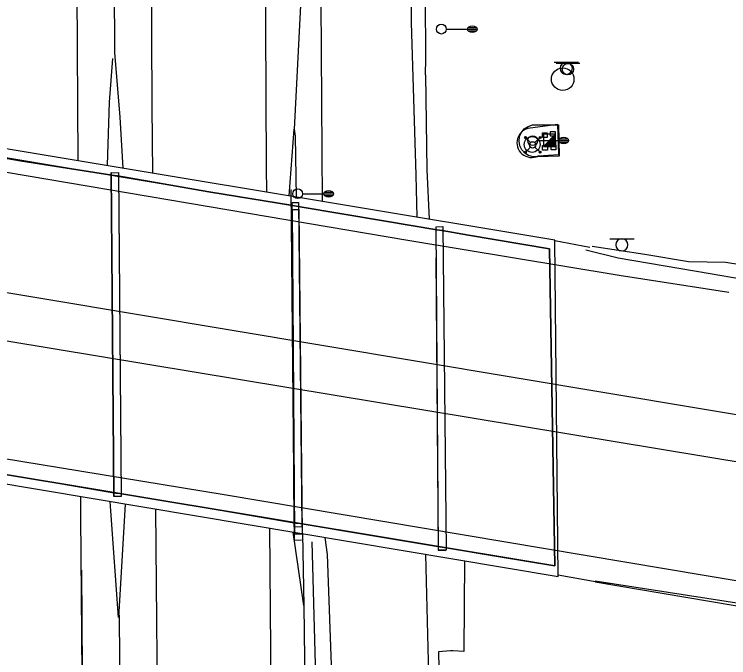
# Model space of a CAD drawing. Extents: x 2145380 to 2157287, y 139568 to 149130.
# Drawn here: x 2150793.3 to 2151012.5, y 142897.3 to 143094.8 of the extents above; entities that cross this region are included whole.
import ezdxf

# ---------------------------------------------------------------- set-up
doc = ezdxf.new("R2010")
doc.units = 0
for name, color, linetype in [('Default', 7, 'Continuous'), ('TOPO_Asphalt', 7, 'Continuous'), ('TOPO_BRIDGE_Floor Deck', 7, 'Continuous'), ('TOPO_BRIDGE_Low Beam', 7, 'Continuous'), ('TOPO_BRIDGE_Pier', 7, 'Continuous'), ('TOPO_BRIDGE_Pier Cap', 7, 'Continuous'), ('TOPO_Concrete', 7, 'Continuous'), ('TOPO_Guardrail', 7, 'Continuous'), ('TOPO_Light Pole', 7, 'Continuous'), ('TOPO_Misc', 7, 'Continuous'), ('TOPO_Misc Line', 7, 'Continuous'), ('TOPO_Power Pedestal', 7, 'Continuous'), ('TOPO_Sign', 7, 'Continuous'), ('TOPO_Wall Freestanding', 7, 'Continuous')]:
    doc.layers.add(name, color=color, linetype=linetype)

# ---------------------------------------------------------------- blocks, each defined once
blk = doc.blocks.new('LP')
at = {"layer": 'TOPO_Light Pole'}
blk.add_line((3.81, 0), (20.32, 0), dxfattribs=at)
for points in [[(20.32, 0), (27.94, 0)], [(20.32, 0), (23.5, 0)], [(20.83, 1.27), (27.43, 1.27)], [(20.83, 1.27), (23.5, 1.27)], [(23.71, 1.27), (27.43, 1.27)], [(23.71, 0), (27.94, 0)], [(20.83, -1.27), (27.43, -1.27)], [(20.83, -1.27), (23.5, -1.27)], [(23.71, -1.27), (27.43, -1.27)]]:
    blk.add_lwpolyline(points, dxfattribs=at)
blk.add_circle((0, 0), 3.81, dxfattribs=at)
blk.add_ellipse((24.13, 0), major_axis=(3.81, 0), ratio=0.666667, dxfattribs=at)
blk = doc.blocks.new('EXSIGN')
at = {"layer": 'Default'}
blk.add_line((9.3, 4.42), (-9.3, 4.42), dxfattribs=at)
blk.add_circle((0, 0), 4.42, dxfattribs=at)
blk = doc.blocks.new('POWRIS')
at = {"layer": 'Default'}
blk.add_lwpolyline([(-1.86, -1.93), (-1.86, 1.72), (1.8, 1.72), (1.8, -1.93), (-1.86, -1.93)], dxfattribs=at)
blk = doc.blocks.new('HIGHMAST')
at = {"layer": 'Default'}
for p, q in [((-6.44, 5.71), (-6.22, 6.22)), ((-6.22, 5.2), (-6.44, 5.71)), ((-6.31, 5.85), (-5.9, 6.28)), ((-6.16, 5.28), (-6.31, 5.85)), ((-6.25, 5.72), (-5.19, 5.62)), ((-5.58, 5.13), (-6.25, 5.72)), ((-6.22, 6.22), (-5.71, 6.44)), ((-6.21, 5.83), (-5.88, 6.16)), ((-6.09, 5.38), (-6.21, 5.83)), ((-6.08, 5.72), (-5.78, 6)), ((-5.74, 5.36), (-6.08, 5.72)), ((-6.02, 5.47), (-5.99, 5.94)), ((-5.99, 5.94), (-5.53, 5.97)), ((-5.78, 5.83), (-5.92, 5.69)), ((-5.92, 5.69), (-5.75, 5.51)), ((-5.9, 6.28), (-5.32, 6.14)), ((-5.88, 6.16), (-5.43, 6.05)), ((-5.8, 6.29), (-5.58, 5.13)), ((-5.79, 5.79), (-5.8, 6.29)), ((-5.6, 5.65), (-5.79, 5.79)), ((-5.78, 6), (-5.78, 5.83)), ((-5.77, 6.02), (-5.42, 5.63)), ((-5.75, 5.51), (-5.6, 5.65)), ((-5.42, 5.63), (-5.74, 5.36)), ((-5.71, 6.44), (-5.2, 6.22)), ((-5.26, 5.57), (-5.62, 5.22)), ((-5.53, 5.97), (-5.53, 5.96)), ((-5.52, 5.96), (-5.48, 5.42)), ((-5.43, 6.05), (-5.43, 6.05)), ((-5.41, 6.05), (-5.26, 5.57)), ((-5.32, 6.14), (-5.31, 6.13)), ((-5.3, 6.14), (-5.1, 5.7)), ((-5.1, 5.7), (-5.28, 5.26)), ((-5.2, 6.22), (-4.98, 5.71)), ((-5.2, 6.22), (-5.2, 6.22)), ((-4.98, 5.71), (-5.2, 5.2)), ((4.98, 5.71), (5.2, 6.22)), ((5.2, 5.2), (4.98, 5.71)), ((5.08, 5.72), (5.28, 6.15)), ((5.26, 5.28), (5.08, 5.72)), ((5.13, 5.58), (5.72, 6.25)), ((6.29, 5.8), (5.13, 5.58)), ((5.2, 6.22), (5.71, 6.44)), ((5.2, 6.22), (5.2, 6.22)), ((5.22, 5.62), (5.38, 6.09)), ((5.57, 5.26), (5.22, 5.62)), ((5.28, 6.16), (5.85, 6.31)), ((5.28, 6.15), (5.28, 6.16)), ((5.36, 5.74), (5.72, 6.08)), ((5.63, 5.42), (5.36, 5.74)), ((5.38, 6.09), (5.83, 6.21)), ((5.38, 6.09), (5.38, 6.09)), ((5.42, 5.48), (5.47, 6.02)), ((5.47, 6.02), (5.94, 5.99)), ((5.47, 6.02), (5.47, 6.02)), ((5.69, 5.92), (5.51, 5.75)), ((5.51, 5.75), (5.65, 5.6)), ((5.72, 6.25), (5.62, 5.19)), ((6.02, 5.77), (5.63, 5.42)), ((5.65, 5.6), (5.79, 5.79)), ((5.83, 5.78), (5.69, 5.92)), ((5.71, 6.44), (6.22, 6.22)), ((5.72, 6.08), (6, 5.78)), ((5.79, 5.79), (6.29, 5.8)), ((5.83, 6.21), (6.16, 5.88)), ((6, 5.78), (5.83, 5.78)), ((5.85, 6.31), (6.28, 5.9)), ((5.94, 5.99), (5.97, 5.53)), ((6.16, 5.88), (6.05, 5.43)), ((6.28, 5.9), (6.14, 5.32)), ((6.22, 6.22), (6.44, 5.71)), ((6.44, 5.71), (6.22, 5.2)), ((-6.22, 5.2), (-6.22, 5.2)), ((-5.71, 4.98), (-6.22, 5.2)), ((-6.15, 5.28), (-6.16, 5.28)), ((-5.72, 5.08), (-6.15, 5.28)), ((-6.09, 5.38), (-6.09, 5.38)), ((-5.62, 5.22), (-6.09, 5.38)), ((-6.02, 5.47), (-6.02, 5.47)), ((-5.48, 5.42), (-6.02, 5.47)), ((-5.28, 5.26), (-5.72, 5.08)), ((-5.2, 5.2), (-5.71, 4.98)), ((-5.2, 5.2), (-1.77, 1.77)), ((5.2, 5.2), (1.77, 1.77)), ((5.71, 4.98), (5.2, 5.2)), ((5.7, 5.1), (5.26, 5.28)), ((5.96, 5.52), (5.42, 5.48)), ((6.05, 5.41), (5.57, 5.26)), ((6.14, 5.3), (5.7, 5.1)), ((6.22, 5.2), (5.71, 4.98)), ((5.97, 5.53), (5.96, 5.53)), ((6.05, 5.43), (6.05, 5.43)), ((6.14, 5.32), (6.13, 5.31)), ((6.22, 5.2), (6.22, 5.2)), ((-6.44, -5.71), (-6.22, -5.2)), ((-6.28, -5.9), (-6.14, -5.32)), ((-6.22, -5.2), (-5.71, -4.98)), ((-6.22, -5.2), (-6.22, -5.2)), ((-6.16, -5.88), (-6.05, -5.43)), ((-6.14, -5.3), (-5.7, -5.1)), ((-6.14, -5.32), (-6.13, -5.31)), ((-6.05, -5.41), (-5.57, -5.26)), ((-6.05, -5.43), (-6.05, -5.43)), ((-6.02, -5.77), (-5.63, -5.42)), ((-5.97, -5.53), (-5.96, -5.53)), ((-5.94, -5.99), (-5.97, -5.53)), ((-5.96, -5.52), (-5.42, -5.48)), ((-5.72, -6.25), (-5.62, -5.19)), ((-5.71, -4.98), (-5.2, -5.2)), ((-5.7, -5.1), (-5.26, -5.28)), ((-5.63, -5.42), (-5.36, -5.74)), ((-5.57, -5.26), (-5.22, -5.62)), ((-5.42, -5.48), (-5.47, -6.02)), ((-5.26, -5.28), (-5.08, -5.72)), ((-5.2, -5.2), (-1.77, -1.77)), ((-5.2, -5.2), (-4.98, -5.71)), ((5.2, -5.2), (1.77, -1.77)), ((4.98, -5.71), (5.2, -5.2)), ((5.1, -5.7), (5.28, -5.26)), ((5.2, -5.2), (5.71, -4.98)), ((5.26, -5.57), (5.62, -5.22)), ((5.28, -5.26), (5.72, -5.08)), ((5.42, -5.63), (5.74, -5.36)), ((5.48, -5.42), (6.02, -5.47)), ((5.52, -5.96), (5.48, -5.42)), ((5.58, -5.13), (6.25, -5.72)), ((5.8, -6.29), (5.58, -5.13)), ((5.75, -5.51), (5.6, -5.65)), ((5.62, -5.22), (6.09, -5.38)), ((5.71, -4.98), (6.22, -5.2)), ((5.72, -5.08), (6.15, -5.28)), ((5.74, -5.36), (6.08, -5.72)), ((5.92, -5.69), (5.75, -5.51)), ((6.02, -5.47), (5.99, -5.94)), ((6.02, -5.47), (6.02, -5.47)), ((6.09, -5.38), (6.21, -5.83)), ((6.09, -5.38), (6.09, -5.38)), ((6.15, -5.28), (6.16, -5.28)), ((6.16, -5.28), (6.31, -5.85)), ((6.22, -5.2), (6.22, -5.2)), ((6.22, -5.2), (6.44, -5.71)), ((-6.22, -6.22), (-6.44, -5.71)), ((-6.29, -5.8), (-5.13, -5.58)), ((-5.79, -5.79), (-6.29, -5.8)), ((-5.85, -6.31), (-6.28, -5.9)), ((-5.71, -6.44), (-6.22, -6.22)), ((-5.83, -6.21), (-6.16, -5.88)), ((-6, -5.78), (-5.83, -5.78)), ((-5.72, -6.08), (-6, -5.78)), ((-5.47, -6.02), (-5.94, -5.99)), ((-5.28, -6.16), (-5.85, -6.31)), ((-5.83, -5.78), (-5.69, -5.92)), ((-5.38, -6.09), (-5.83, -6.21)), ((-5.65, -5.6), (-5.79, -5.79)), ((-5.13, -5.58), (-5.72, -6.25)), ((-5.36, -5.74), (-5.72, -6.08)), ((-5.2, -6.22), (-5.71, -6.44)), ((-5.69, -5.92), (-5.51, -5.75)), ((-5.51, -5.75), (-5.65, -5.6)), ((-5.47, -6.02), (-5.47, -6.02)), ((-5.22, -5.62), (-5.38, -6.09)), ((-5.38, -6.09), (-5.38, -6.09)), ((-5.08, -5.72), (-5.28, -6.15)), ((-5.28, -6.15), (-5.28, -6.16)), ((-4.98, -5.71), (-5.2, -6.22)), ((-5.2, -6.22), (-5.2, -6.22)), ((5.2, -6.22), (4.98, -5.71)), ((5.3, -6.14), (5.1, -5.7)), ((6.25, -5.72), (5.19, -5.62)), ((5.71, -6.44), (5.2, -6.22)), ((5.2, -6.22), (5.2, -6.22)), ((5.41, -6.05), (5.26, -5.57)), ((5.32, -6.14), (5.31, -6.13)), ((5.9, -6.28), (5.32, -6.14)), ((5.77, -6.02), (5.42, -5.63)), ((5.43, -6.05), (5.43, -6.05)), ((5.88, -6.16), (5.43, -6.05)), ((5.99, -5.94), (5.53, -5.97)), ((5.53, -5.97), (5.53, -5.96)), ((5.6, -5.65), (5.79, -5.79)), ((6.22, -6.22), (5.71, -6.44)), ((5.78, -5.83), (5.92, -5.69)), ((6.08, -5.72), (5.78, -6)), ((5.78, -6), (5.78, -5.83)), ((5.79, -5.79), (5.8, -6.29)), ((6.21, -5.83), (5.88, -6.16)), ((6.31, -5.85), (5.9, -6.28)), ((6.44, -5.71), (6.22, -6.22))]:
    blk.add_line(p, q, dxfattribs=at)
for centre, radius in [((-0.45, 0.37), 6.15), ((0, 0), 2.5), ((0, 0), 2.5), ((0, 0), 2.5), ((0, 0), 2.5)]:
    blk.add_circle(centre, radius, dxfattribs=at)

msp = doc.modelspace()

# ---------------------------------------------------------------- linework, layer by layer
at = {"layer": 'TOPO_Asphalt'}
for points in [[(2150866.05, 143879.67), (2150865.06, 143937.66), (2150864.85, 143990.13), (2150864.67, 144035.58), (2150864.21, 144105.64), (2150863.95, 144155.28), (2150871.2, 144071), (2150878.42, 143976.77), (2150880.39, 143949.29), (2150881.94, 143894.16), (2150882.71, 143830.48), (2150883.7, 143742.16), (2150884.39, 143667.9), (2150885.11, 143586.96), (2150885.8, 143496.4), (2150886.28, 143393.88), (2150886.54, 143298.22), (2150886.9, 143186.43), (2150887.34, 143098.73), (2150887.77, 143037.36)], [(2150830.91, 143895.8), (2150831.67, 143777.46), (2150832.37, 143667.21), (2150833.05, 143528.43), (2150833.9, 143389.43), (2150834.67, 143247.88), (2150835.5, 143066.4), (2150835.69, 143046.02)], [(2150812.93, 143049.81), (2150812.56, 143101.87), (2150811.56, 143273.04), (2150810.63, 143419.6), (2150809.49, 143601.8), (2150808.56, 143747.87), (2150807.67, 143887.53)], [(2150866.05, 143879.67), (2150866.54, 143784.63), (2150867.21, 143638.78), (2150867.83, 143506.79), (2150868.83, 143353.29), (2150869.91, 143178.27), (2150870.6, 143047.85), (2150870.66, 143040.2)], [(2150915.15, 143117.8), (2150915.03, 143092.27), (2150916.45, 143045.45), (2150916.78, 143032.53)], [(2150583.83, 143080.72), (2150649.08, 143069.5), (2150760.59, 143051.51), (2150914.01, 143025.51), (2150978.84, 143014.7), (2151012.47, 143009.49)], [(2150919.48, 143076.2), (2150919.89, 143047.09), (2150920.61, 143031.89)], [(2150436.47, 143067.28), (2150515.2, 143055.55), (2151174.97, 142945.21), (2151211.43, 142940.13), (2151259.94, 142934.86), (2151300.52, 142931.17), (2151355.41, 142927.31), (2151405.3, 142925.05), (2151475.72, 142923.75), (2151543.63, 142923.74), (2151549.5, 142923.82)], [(2151177.21, 142930.58), (2150490.56, 143044.2)], [(2151078.27, 143010.17), (2151062.37, 143007.98), (2151046.66, 143010.62), (2151041.11, 143010.92), (2151025.76, 143011.92), (2151006.74, 143015.2), (2150978.54, 143019.92), (2150968.62, 143022.4)], [(2150624.77, 142985.18), (2150672.57, 142977.74), (2150690.38, 142974.89), (2150857.05, 142947.51), (2151005.53, 142922.6), (2151066.8, 142912.35)], [(2150821.74, 142022.82), (2150820.93, 142111.1), (2150819.52, 142270.9), (2150818.3, 142408.96), (2150816.61, 142602.59), (2150815.23, 142758.44), (2150813.71, 142940.76), (2150813.67, 142946.8)], [(2150836.61, 142942.95), (2150837.33, 142863.14), (2150838.49, 142725.55), (2150839.88, 142565.35), (2150841.16, 142433.63), (2150842.34, 142295.33), (2150843.2, 142194.46), (2150844.72, 142022.63), (2150845.27, 141938.59), (2150846.34, 141853.99), (2150846.97, 141776.32), (2150847.39, 141719.39)], [(2150871.58, 142937.09), (2150872.02, 142887.42), (2150872.95, 142778.37), (2150873.81, 142676.39), (2150874.86, 142560.09), (2150875.91, 142436.5), (2150876.99, 142312.84), (2150878.19, 142167.19), (2150879.09, 142066.39), (2150879.83, 141982.7), (2150881.76, 141885.43), (2150884.37, 141796.89), (2150886.09, 141731.24)], [(2150928.4, 141975.08), (2150924.07, 142171.93), (2150906.99, 142533.74), (2150892.68, 142838.57), (2150889.42, 142929.02), (2150888.62, 142934.23)], [(2150894.63, 142568.03), (2150884.69, 142932.91), (2150884.69, 142932.91)], [(2150919.42, 142929.07), (2150920.05, 142904.5), (2150922.44, 142810.41), (2150924.02, 142755.42), (2150924.76, 142732.1)], [(2150931.37, 142927.07), (2150931.22, 142899.47), (2150931.17, 142899.25), (2150927.88, 142899.49), (2150927.1, 142899.42), (2150923.44, 142899.2), (2150924.02, 142868.52), (2150925.07, 142830.44), (2150926.16, 142783.14), (2150928.48, 142744.08), (2150928.69, 142732.82), (2150929.23, 142727.81), (2150929.39, 142724.93), (2150931.02, 142720.48), (2150932.45, 142716.2), (2150943.57, 142698.95), (2150952.45, 142685.69), (2150963.67, 142667.89)], [(2151107.95, 142897.35), (2151051.86, 142908.35), (2150971.46, 142920.89)]]:
    msp.add_lwpolyline(points, dxfattribs=at)
msp.add_arc((2150392.76, 143084.45), 526.78, 359.1023, 2.0616, dxfattribs=at)
at = {"layer": 'TOPO_BRIDGE_Floor Deck'}
msp.add_lwpolyline([(2150689.97, 142967.54), (2150960.2, 142922.24), (2150959.16, 143025.48), (2150689.22, 143070.39)], close=True, dxfattribs=at)
at = {"layer": 'TOPO_BRIDGE_Low Beam'}
for points in [[(2150957.54, 143022.86), (2150690.4, 143067.48), (2150690.4, 143067.48), (2150709.1, 143064.3), (2150723.92, 143061.96), (2150725.36, 143061.74), (2150747.79, 143057.84), (2150768.22, 143054.5), (2150769.83, 143054.26), (2150795.22, 143049.88), (2150823.2, 143045.4), (2150824.92, 143045.2), (2150852.94, 143040.35), (2150878.77, 143036.12), (2150880.41, 143035.77), (2150907.17, 143031.28), (2150922.96, 143028.67), (2150924.54, 143028.5), (2150932.66, 143027.04), (2150957.54, 143022.86)], [(2150957.54, 143022.86), (2150690.4, 143067.48), (2150691.55, 142970.08), (2150959.09, 142925.55)], [(2150957.54, 143022.86), (2150959.09, 142925.55), (2150959.09, 142925.55), (2150957.54, 143022.86)], [(2150691.55, 142970.08), (2150691.55, 142970.08), (2150706.84, 142967.62), (2150724.56, 142964.59), (2150725.98, 142964.3), (2150753.79, 142959.76), (2150769.15, 142957.17), (2150770.31, 142956.9), (2150795.98, 142952.72), (2150824.46, 142947.88), (2150825.71, 142947.71), (2150852.87, 142943.25), (2150879.82, 142938.62), (2150880.98, 142938.52), (2150901.19, 142935.2), (2150923.82, 142931.39), (2150925.27, 142931.13), (2150941.72, 142928.46), (2150959.09, 142925.55), (2150959.09, 142925.55)]]:
    msp.add_lwpolyline(points, close=True, dxfattribs=at)
for points in [[(2150769.83, 143054.26), (2150795.22, 143049.88), (2150823.2, 143045.4)], [(2150770.31, 142956.9), (2150795.98, 142952.72), (2150824.46, 142947.88), (2150825.71, 142947.71), (2150852.87, 142943.25), (2150879.82, 142938.62), (2150880.98, 142938.52), (2150901.19, 142935.2), (2150923.82, 142931.39), (2150925.27, 142931.13), (2150941.72, 142928.46), (2150959.09, 142925.55), (2150957.54, 143022.86), (2150932.66, 143027.04), (2150924.54, 143028.5), (2150922.96, 143028.67), (2150907.17, 143031.28), (2150880.41, 143035.77), (2150878.77, 143036.12), (2150852.94, 143040.35), (2150824.92, 143045.2), (2150823.2, 143045.4), (2150795.22, 143049.88), (2150769.83, 143054.26)], [(2150824.92, 143045.2), (2150852.94, 143040.35), (2150878.77, 143036.12)], [(2150880.41, 143035.77), (2150907.17, 143031.28), (2150922.96, 143028.67)], [(2150924.54, 143028.5), (2150932.66, 143027.04), (2150957.54, 143022.86)], [(2150770.31, 142956.9), (2150795.98, 142952.72), (2150824.46, 142947.88)], [(2150825.71, 142947.71), (2150852.87, 142943.25), (2150879.82, 142938.62)], [(2150880.98, 142938.52), (2150901.19, 142935.2), (2150923.82, 142931.39)], [(2150925.27, 142931.13), (2150941.72, 142928.46), (2150959.09, 142925.55)]]:
    msp.add_lwpolyline(points, dxfattribs=at)
at = {"layer": 'TOPO_BRIDGE_Pier'}
for p, q in [((2150823.13, 143046.18), (2150823.13, 143046.18)), ((2150825.23, 143046.24), (2150825.23, 143046.24)), ((2150878.66, 143034.88), (2150878.66, 143034.88)), ((2150880.64, 143034.87), (2150880.64, 143034.87)), ((2150922.69, 143029.61), (2150922.69, 143029.61)), ((2150924.73, 143029.64), (2150924.73, 143029.64)), ((2150823.92, 142946.85), (2150823.92, 142946.85)), ((2150826.11, 142946.89), (2150826.11, 142946.89)), ((2150879.33, 142935.29), (2150879.33, 142935.29)), ((2150881.63, 142935.23), (2150881.63, 142935.23)), ((2150923.46, 142930.32), (2150923.46, 142930.32)), ((2150925.76, 142930.34), (2150925.76, 142930.34))]:
    msp.add_line(p, q, dxfattribs=at)
for points in [[(2150826.07, 142946.82), (2150823.88, 142946.86), (2150823.04, 143046.23), (2150825.29, 143046.16)], [(2150826.11, 142946.89), (2150823.92, 142946.85), (2150823.13, 143046.18), (2150825.23, 143046.24)], [(2150826.11, 142946.89), (2150823.92, 142946.85), (2150823.13, 143046.18), (2150825.23, 143046.24)], [(2150881.47, 142937.43), (2150879.17, 142937.49), (2150878.5, 143037.08), (2150880.48, 143037.06)], [(2150881.63, 142935.23), (2150879.33, 142935.29), (2150878.66, 143034.88), (2150880.64, 143034.87)], [(2150881.63, 142935.23), (2150879.33, 142935.29), (2150878.66, 143034.88), (2150880.64, 143034.87)], [(2150925.76, 142930.34), (2150923.46, 142930.32), (2150922.69, 143029.61), (2150924.73, 143029.64)], [(2150925.76, 142930.34), (2150923.46, 142930.32), (2150922.69, 143029.61), (2150924.73, 143029.64)]]:
    msp.add_lwpolyline(points, close=True, dxfattribs=at)
msp.add_lwpolyline([(2150925.61, 142930.19), (2150923.43, 142930.25), (2150922.75, 143020.02)], dxfattribs=at)
at = {"layer": 'TOPO_BRIDGE_Pier Cap'}
msp.add_lwpolyline([(2150881.42, 142933.38), (2150879.26, 142933.31), (2150878.27, 143041.01)], dxfattribs=at)
at = {"layer": 'TOPO_Concrete'}
for p, q in [((2150960.03, 143061.01), (2150951.51, 143059.84)), ((2150960.4, 143051.75), (2150960.03, 143061.01)), ((2150954.03, 143051.33), (2150960.4, 143051.75))]:
    msp.add_line(p, q, dxfattribs=at)
msp.add_lwpolyline([(2150960.23, 143060.92), (2150960.42, 143051.23), (2150953.85, 143051.06), (2150952.45, 143051.04), (2150951.09, 143051.42), (2150949.9, 143052.16), (2150948.97, 143053.2), (2150948.36, 143054.47), (2150948.14, 143055.86), (2150948.31, 143057.25), (2150948.86, 143058.54), (2150949.76, 143059.62), (2150950.92, 143060.4), (2150952.26, 143060.83), (2150953.3, 143060.89), (2150960.23, 143060.92)], dxfattribs=at)
msp.add_lwpolyline([(2150960.23, 143060.92), (2150960.42, 143051.23), (2150953.85, 143051.06), (2150952.45, 143051.04), (2150951.09, 143051.42), (2150949.9, 143052.16), (2150948.97, 143053.2), (2150948.36, 143054.47), (2150948.14, 143055.86), (2150948.31, 143057.25), (2150948.86, 143058.54), (2150949.76, 143059.62), (2150950.92, 143060.4), (2150952.26, 143060.83), (2150953.3, 143060.89), (2150960.23, 143060.92)], dxfattribs=at)
msp.add_circle((2150961.54, 143074.9), 3.46, dxfattribs=at)
msp.add_arc((2150952.02, 143055.36), 4.51, 96.5427, 296.412, dxfattribs=at)
at = {"layer": 'TOPO_Guardrail'}
for points in [[(2151062.87, 143014.12), (2151046.18, 143015.03), (2151042.1, 143015.04), (2151036.92, 143014.92), (2151032.91, 143015.15), (2151011.62, 143018.6), (2151000.16, 143018.82), (2150986.74, 143021.09), (2150970.53, 143023.54)], [(2150971.51, 142920.68), (2151020.46, 142912.36), (2151027.48, 142910.42), (2151033.95, 142908.34), (2151040.75, 142908.17), (2151051.61, 142906.48), (2151062.87, 142903.26), (2151079.96, 142898.84)]]:
    msp.add_lwpolyline(points, dxfattribs=at)
at = {"layer": 'TOPO_Misc'}
for p, q in [((2150955.65, 143054.23), (2150959.38, 143057.98)), ((2150957.49, 143056.08), (2150959.38, 143056.08)), ((2150957.67, 143056.26), (2150959.38, 143056.26)), ((2150957.86, 143056.45), (2150959.38, 143056.45)), ((2150958.04, 143056.64), (2150959.38, 143056.64)), ((2150958.23, 143056.83), (2150959.38, 143056.83)), ((2150958.42, 143057.01), (2150959.38, 143057.01)), ((2150958.61, 143057.2), (2150959.38, 143057.2)), ((2150958.8, 143057.39), (2150959.38, 143057.39)), ((2150958.98, 143057.57), (2150959.38, 143057.57)), ((2150959.17, 143057.76), (2150959.38, 143057.76)), ((2150959.35, 143057.94), (2150959.38, 143057.94)), ((2150955.8, 143054.39), (2150959.39, 143054.39)), ((2150955.99, 143054.59), (2150959.39, 143054.59)), ((2150956.17, 143054.77), (2150959.39, 143054.77)), ((2150956.37, 143054.96), (2150959.39, 143054.96)), ((2150956.55, 143055.14), (2150959.39, 143055.14)), ((2150956.74, 143055.33), (2150959.39, 143055.33)), ((2150956.93, 143055.52), (2150959.39, 143055.52)), ((2150957.11, 143055.7), (2150959.38, 143055.7)), ((2150957.3, 143055.89), (2150959.38, 143055.89))]:
    msp.add_line(p, q, dxfattribs=at)
msp.add_lwpolyline([(2150959.39, 143054.24), (2150959.38, 143057.98), (2150955.64, 143057.98), (2150955.65, 143054.23), (2150959.39, 143054.24)], dxfattribs=at)
at = {"layer": 'TOPO_Misc Line'}
msp.add_lwpolyline([(2150813.87, 142924.17), (2150814.56, 142831.51), (2150815.37, 142743), (2150816.46, 142638.04)], dxfattribs=at)
at = {"layer": 'TOPO_Sign'}
for points in [[(2150958.88, 143080.09), (2150966.37, 143080.09)], [(2150960.76, 143078.22), (2150960.76, 143078.22)], [(2150962.63, 143080.09), (2150962.63, 143080.09)], [(2150964.49, 143078.22), (2150964.49, 143078.22)], [(2150962.63, 143076.35), (2150962.63, 143076.35)], [(2150975.95, 143025.92), (2150983.45, 143025.93)], [(2150979.7, 143025.92), (2150979.7, 143025.92)], [(2150977.83, 143024.05), (2150977.83, 143024.05)], [(2150981.57, 143024.05), (2150981.57, 143024.05)], [(2150979.7, 143022.19), (2150979.7, 143022.19)]]:
    msp.add_lwpolyline(points, dxfattribs=at)
for centre, start, end in [((2150962.63, 143078.22), 90, 180), ((2150962.63, 143078.22), 180, 270), ((2150962.63, 143078.22), 360, 90), ((2150962.63, 143078.22), 270, 0), ((2150979.7, 143024.05), 90, 180), ((2150979.7, 143024.05), 360, 90), ((2150979.7, 143024.05), 180, 270), ((2150979.7, 143024.05), 270, 0)]:
    msp.add_arc(centre, 1.87, start, end, dxfattribs=at)
at = {"layer": 'TOPO_Wall Freestanding'}
for p, q in [((2150877.61, 143039.05), (2150879.15, 143059.55)), ((2150959.16, 143025.36), (2150969.91, 143023.36)), ((2150976.1, 142919.83), (2150960.19, 142922.73))]:
    msp.add_line(p, q, dxfattribs=at)
for points in [[(2150816.91, 144319.52), (2150816.87, 144276.11), (2150815.95, 144245.15), (2150815.62, 144222.72), (2150816.62, 144196.87), (2150817.93, 144113.24), (2150818.37, 144033), (2150819.07, 143908.86), (2150819.34, 143887.25), (2150820.2, 143749.08), (2150821.44, 143516.51), (2150822.31, 143388.94), (2150823.24, 143249.95), (2150824.05, 143083.04), (2150825.67, 143063.22), (2150826.64, 143047.53)], [(2150880.21, 143821.14), (2150880.62, 143741.07), (2150880.91, 143646.34), (2150881.58, 143536.83), (2150882.22, 143427.74), (2150882.86, 143311.58), (2150883.19, 143202), (2150883.47, 143161.17), (2150883.22, 143149.85), (2150882.82, 143140.47), (2150882.4, 143132.18), (2150881.11, 143097.49), (2150879.15, 143059.55), (2150879.46, 143057.37), (2150879.8, 143038.68)], [(2150821.93, 143048.31), (2150821.93, 143048.53), (2150822.46, 143067.88), (2150823.57, 143081.23)], [(2150827.3, 142944.51), (2150825.29, 142909.68), (2150822.9, 142942.42), (2150822.71, 142945.28)], [(2150881.7, 142935.4), (2150882.1, 142913.36), (2150878.86, 142935.87)], [(2150882.1, 142913.36), (2150882.75, 142864.13), (2150884.99, 142760.04), (2150886.41, 142672.05), (2150887.41, 142613.15), (2150888.67, 142526.11), (2150888.92, 142519.3)], [(2150825.43, 142910.44), (2150826.12, 142828.83), (2150827.3, 142678.76), (2150828.18, 142568.53), (2150829.78, 142399.95), (2150831.07, 142245.54), (2150832.2, 142107.27), (2150832.55, 142066.8)]]:
    msp.add_lwpolyline(points, dxfattribs=at)

# ---------------------------------------------------------------- block references
at = {"layer": 'TOPO_Light Pole', "xscale": 0.39370000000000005, "yscale": 0.3937000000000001}
for name, p in [('LP', (2150924.31, 143090.25)), ('HIGHMAST', (2150952.34, 143054.71)), ('HIGHMAST', (2150952.34, 143054.71)), ('LP', (2150952.31, 143056.05)), ('LP', (2150880.23, 143039.72))]:
    msp.add_blockref(name, p, dxfattribs=at)
at = {"layer": 'TOPO_Misc', "xscale": 0.39370000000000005, "yscale": 0.3937000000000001}
msp.add_blockref('EXSIGN', (2150963.15, 143077.95), dxfattribs=at)
at = {"layer": 'TOPO_Power Pedestal', "xscale": 0.39370000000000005, "yscale": 0.3937000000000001}
for p in [(2150956.03, 143057.71), (2150956.03, 143057.71), (2150956.03, 143057.71), (2150956.03, 143057.71), (2150958.55, 143058.12), (2150958.55, 143058.12), (2150958.55, 143058.12), (2150958.55, 143058.12), (2150956.12, 143053.82), (2150956.12, 143053.82), (2150956.12, 143053.82), (2150956.12, 143053.82), (2150958.76, 143054.01), (2150958.76, 143054.01), (2150958.76, 143054.01), (2150958.76, 143054.01)]:
    msp.add_blockref('POWRIS', p, dxfattribs=at)

doc.saveas('drawing.dxf')
